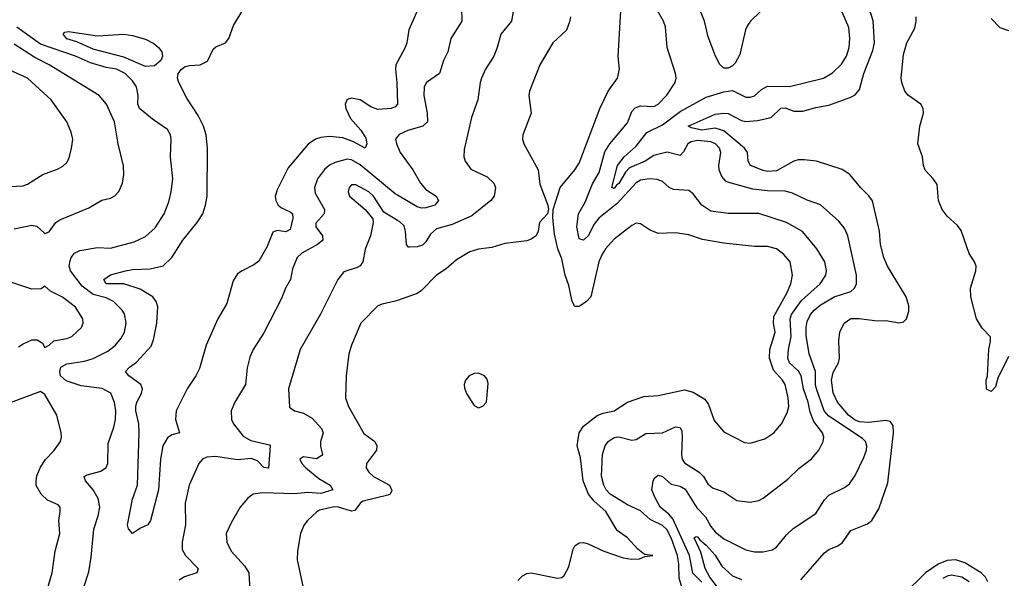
# Model space of a CAD drawing. Header units: inches. Extents: x 1552611 to 1694776, y 811966 to 917215.
# Tile 307 of 549: x 1628275 to 1632771, y 894585 to 897136. Entities that reach past the tile are written whole.
import ezdxf

# ---------------------------------------------------------------- set-up
doc = ezdxf.new("R2010")
doc.units = ezdxf.units.IN
doc.header["$MEASUREMENT"] = 0
doc.layers.add('B6829', color=7, linetype='Continuous')
doc.layers.add('B6839', color=7, linetype='Continuous')

msp = doc.modelspace()

# ---------------------------------------------------------------- linework, layer by layer
at = {"layer": 'B6829', "color": 5}
for points, elevation in [([(1630000, 896943.7), (1629992.9, 896930), (1629990.1, 896910), (1629997.3, 896850), (1629999.3, 896750), (1629990, 896738), (1629970.6, 896730), (1629910, 896726.8), (1629877.9, 896737.9), (1629829.6, 896770), (1629790, 896777.6), (1629770, 896771.3), (1629760.9, 896750), (1629763.9, 896730), (1629785.6, 896685.6), (1629832, 896632), (1629855.3, 896595.3), (1629860.5, 896570), (1629852, 896550), (1629798.6, 896578.6), (1629750, 896596.7), (1629690, 896602.6), (1629650, 896598.1), (1629625.3, 896590), (1629591.4, 896568.6), (1629500.1, 896459.9), (1629450, 896359.7), (1629441, 896330), (1629443.8, 896310), (1629455.2, 896290), (1629470, 896277.3), (1629510, 896259), (1629519.8, 896250), (1629522, 896230), (1629510, 896178.9), (1629490, 896167.1), (1629450, 896173.3), (1629430, 896166.4), (1629402.6, 896097.4), (1629366.5, 896033.5), (1629343.9, 896016.1), (1629290, 895989.8), (1629270, 895975.2), (1629250, 895944), (1629219.9, 895840.1), (1629178.9, 895770), (1629125.8, 895650), (1629096.4, 895543.6), (1629079.3, 895510), (1629039, 895450), (1628989.3, 895350), (1628985.6, 895310), (1629004, 895250), (1628970, 895239.8), (1628950, 895226.2), (1628927.9, 895190), (1628917.4, 895130), (1628909.1, 894990), (1628872, 894850), (1628860.4, 894830), (1628826.3, 894813.7), (1628790, 894789.2), (1628771.5, 894811.5), (1628767.4, 894830), (1628790, 894947.3), (1628812.7, 895010), (1628820.5, 895250), (1628818.8, 895290), (1628805.2, 895350), (1628804.8, 895370), (1628809.9, 895390.1), (1628830.9, 895430), (1628835.2, 895450), (1628827.4, 895470), (1628773.6, 895510), (1628758.3, 895530), (1628776.9, 895550), (1628807.9, 895572.1), (1628874.4, 895645.6), (1628885.4, 895674.6), (1628901.1, 895750), (1628905.2, 895825.2), (1628898.2, 895850), (1628882.4, 895870), (1628825.2, 895905.2), (1628750, 895929.4), (1628669.4, 895930), (1628659.7, 895950), (1628690, 895970.7), (1628758.4, 895990), (1628790, 895996), (1628870, 895999.1), (1628930, 896012.4), (1628969.5, 896050.5), (1629020.5, 896130), (1629085, 896210), (1629110.5, 896250), (1629123.9, 896290), (1629130.5, 896330), (1629132.2, 896547.8), (1629126, 896610), (1629113.9, 896650), (1629090, 896698.3), (1629038, 896778), (1629000.9, 896850), (1628995.6, 896870), (1628999.1, 896890), (1629011.9, 896908.1), (1629030, 896922.4), (1629050, 896927.8), (1629099, 896930), (1629133, 896947), (1629158.9, 897001.1), (1629170, 897012), (1629214, 897030), (1629229.6, 897050), (1629251, 897109), (1629299.5, 897190)], 820), ([(1628569, 894550), (1628590, 894614.8), (1628601.7, 894681.7), (1628613, 894810), (1628633, 894870), (1628641, 894910), (1628633.6, 894950), (1628610, 894988.8), (1628574.8, 895030), (1628569.6, 895050), (1628582.6, 895057.4), (1628645.8, 895074.2), (1628669.2, 895090.8), (1628677.3, 895110), (1628678.9, 895201.1), (1628704.8, 895275.2), (1628712.1, 895310), (1628713.4, 895350), (1628708.3, 895388.3), (1628690.4, 895430.4), (1628651.4, 895451.4), (1628555.5, 895464.5), (1628487.4, 895487.4), (1628461.5, 895510), (1628458.3, 895530), (1628463, 895550), (1628490, 895565.3), (1628570, 895576.8), (1628610, 895588.6), (1628677.8, 895622.2), (1628711.6, 895650), (1628738, 895682), (1628753.2, 895710), (1628760.7, 895750), (1628753.1, 895793.1), (1628742.9, 895810), (1628702.6, 895850), (1628670, 895866.3), (1628610, 895881.5), (1628559.5, 895919.5), (1628506.6, 895990), (1628501.1, 896010), (1628505, 896035), (1628510, 896050.3), (1628525.8, 896070), (1628550, 896082.2), (1628630, 896095.8), (1628690, 896093.5), (1628797.6, 896122.4), (1628850, 896146.7), (1628893.9, 896186.1), (1628934, 896250), (1628955.1, 896304.9), (1628966.6, 896350), (1628973.8, 896410), (1628964.1, 896510), (1628966.2, 896590), (1628963.5, 896610), (1628950, 896635.3), (1628881.4, 896681.4), (1628821.3, 896730), (1628814.7, 896750), (1628816.1, 896790), (1628808.3, 896830), (1628790, 896857.8), (1628756.5, 896890), (1628716.3, 896910), (1628670, 896917.4), (1628598.6, 896938.6), (1628530, 896970.3), (1628370, 897025.1), (1628261.5, 897101.5)], 840), ([(1628250, 896181.2), (1628330, 896197.3), (1628353.4, 896193.4), (1628390, 896159.3), (1628410, 896168.2), (1628440.4, 896210), (1628457.6, 896222.4), (1628590, 896276.9), (1628650, 896311.4), (1628690, 896321.7), (1628708.7, 896331.3), (1628727.7, 896352.3), (1628744.8, 896390), (1628750.8, 896429.2), (1628748.8, 896468.8), (1628724.5, 896570), (1628707.6, 896670), (1628670.6, 896750.6), (1628637.4, 896790), (1628409.8, 896930), (1628343.3, 896963.3), (1628250, 897024.9)], 860), ([(1628230, 896374.9), (1628290, 896378.2), (1628310, 896384.9), (1628380.7, 896430), (1628450, 896455.3), (1628472.2, 896467.8), (1628490, 896484.4), (1628498.6, 896501.4), (1628511.6, 896548.4), (1628516.8, 896590), (1628510, 896622.7), (1628490, 896669.5), (1628419.3, 896770), (1628310, 896869.8), (1628150, 896941.2)], 880), ([(1630000, 896602.2), (1629991.5, 896590), (1629995, 896570), (1630000, 896558.3)], 840), ([(1630000, 896335.4), (1629990, 896341.4), (1629830, 896473.4), (1629790, 896497), (1629770, 896498.8), (1629715.7, 896484.3), (1629690, 896472), (1629667.3, 896452.7), (1629635.3, 896410), (1629620.5, 896370), (1629624.6, 896344.6), (1629667.3, 896270), (1629665.6, 896250), (1629627.3, 896207.3), (1629626.4, 896190), (1629657.3, 896150), (1629659.6, 896130), (1629634.3, 896110), (1629562.6, 896070), (1629542.3, 896050), (1629520.9, 895999.1), (1629511, 895950), (1629488.4, 895910), (1629470, 895862.4), (1629390, 895705.6), (1629341.1, 895630), (1629325.1, 895594.9), (1629313.7, 895546.3), (1629306.3, 895470), (1629256.5, 895390), (1629240.9, 895350), (1629241.8, 895310), (1629251.1, 895290), (1629295.2, 895235.1), (1629330, 895214.4), (1629415.1, 895195.1), (1629418, 895190), (1629411, 895089), (1629390, 895091.8), (1629361.3, 895121.3), (1629331.8, 895131.8), (1629270, 895126.7), (1629170, 895142.3), (1629130, 895138.2), (1629110.2, 895129.8), (1629092.7, 895110), (1629048.9, 895011.1), (1629030.8, 894929.2), (1629031.3, 894830), (1629016.8, 894750), (1629016.4, 894716.4), (1629031.5, 894690), (1629089.1, 894630), (1629083.1, 894610), (1629027.6, 894592.4), (1629003, 894577)], 840), ([(1630000, 896219), (1629938, 896258), (1629889.8, 896330), (1629869.7, 896350), (1629810, 896382.5), (1629790, 896382), (1629778.6, 896370), (1629774.4, 896350), (1629780.7, 896330), (1629852.7, 896270), (1629886.7, 896226.7), (1629888.5, 896210), (1629877.4, 896150), (1629852.1, 896087.9), (1629842, 896030), (1629830, 896013), (1629815.7, 896004.3), (1629755.4, 895984.6), (1629727.7, 895950), (1629647.8, 895792.2), (1629555.2, 895630), (1629502.9, 895450), (1629506.9, 895366.9), (1629530.2, 895350.2), (1629570, 895338.9), (1629610, 895316.9), (1629653, 895270), (1629660.2, 895250), (1629648.1, 895208.1), (1629647.7, 895187.7), (1629657.7, 895150), (1629654.4, 895145.6), (1629630, 895130.8), (1629570, 895139.7), (1629553.4, 895130), (1629563.1, 895110), (1629580.9, 895090), (1629641.1, 895041.1), (1629692.2, 895010), (1629704.9, 894990), (1629650, 894972.2), (1629590, 894977.7), (1629530, 894970.6), (1629383.9, 894976.1), (1629340.7, 894970), (1629314.4, 894950), (1629281.3, 894910), (1629240.7, 894839.3), (1629218.3, 894790), (1629220.2, 894750), (1629240.2, 894710), (1629301.8, 894641.8), (1629320.7, 894610), (1629325.6, 894530)], 860), ([(1628270, 895642.3), (1628290, 895655.9), (1628330, 895673.6), (1628353.9, 895673.9), (1628378.6, 895658.6), (1628390, 895638.8), (1628410, 895650.6), (1628430, 895670.4), (1628490, 895680.2), (1628513.3, 895690), (1628556.9, 895730), (1628565.1, 895750), (1628562.6, 895770), (1628530, 895823.5), (1628469.7, 895869.7), (1628416, 895896), (1628390, 895919.5), (1628372.4, 895907.6), (1628330, 895905.5), (1628070, 895992.8)], 860), ([(1630000, 895854.3), (1629990, 895850.8), (1629930, 895837.8), (1629910.9, 895829.1), (1629833.1, 895750), (1629789.3, 895650), (1629778.2, 895610), (1629766.3, 895510), (1629763.2, 895410), (1629776.5, 895370), (1629846.6, 895246.6), (1629896.5, 895210), (1629905.8, 895190), (1629903.6, 895170), (1629858.9, 895110), (1629856.9, 895090), (1629869.2, 895070), (1629890.2, 895050), (1629963.6, 895010), (1629974.1, 894985.9), (1629967.2, 894970), (1629955.4, 894964.6), (1629842.6, 894937.4), (1629831.7, 894930), (1629805.5, 894894.5), (1629790, 894891.7), (1629730.9, 894910.9), (1629710, 894911.8), (1629644.2, 894895.8), (1629630.9, 894889.1), (1629588.9, 894850), (1629574.3, 894830), (1629556.5, 894790), (1629542.6, 894710), (1629542, 894670), (1629567.4, 894550)], 880), ([(1628382.6, 894470), (1628422.5, 894610), (1628437, 894710), (1628457.7, 894790), (1628452.9, 894850), (1628459.8, 894890), (1628458.9, 894910), (1628450, 894920.5), (1628401.5, 894941.5), (1628372.3, 894970), (1628349.6, 895009.6), (1628349.5, 895030), (1628352.9, 895052.9), (1628370, 895093.4), (1628392.1, 895127.9), (1628430, 895168.2), (1628460.5, 895210), (1628465.4, 895230), (1628463.5, 895250), (1628445.1, 895330), (1628390, 895425.2), (1628370, 895438), (1628218.5, 895381.5)], 860)]:
    msp.add_lwpolyline(points, dxfattribs=dict(at, elevation=elevation))
at = {"layer": 'B6829', "color": 5, "elevation": 820}
msp.add_lwpolyline([(1628630, 897063.3), (1628750, 897069.6), (1628790, 897064.3), (1628850, 897047.3), (1628887.9, 897027.9), (1628909.2, 897010), (1628923.5, 896990), (1628926.7, 896970), (1628919.5, 896950), (1628890, 896926), (1628850, 896923.2), (1628750, 896965.8), (1628610, 897001), (1628535.4, 897035.4), (1628490, 897049.5), (1628472.8, 897070), (1628481, 897079), (1628497.2, 897082.8)], close=True, dxfattribs=at)
at = {"layer": 'B6839', "color": 5}
for points, elevation in [([(1631841.8, 894578.2), (1631950, 894702), (1631970, 894717.2), (1632010, 894733.4), (1632030, 894747.6), (1632070, 894804.4), (1632146.1, 894833.9), (1632165.3, 894850), (1632198.1, 894901.9), (1632238.9, 895021.1), (1632264.7, 895250), (1632262.6, 895282.6), (1632250, 895301.4), (1632230, 895305.4), (1632150, 895296.3), (1632110, 895299.5), (1632090, 895308.1), (1632059.9, 895330), (1632008.9, 895390), (1631990, 895431.6), (1631982.1, 895490), (1631990, 895524.9), (1632012.9, 895570), (1632017.8, 895590), (1632015.1, 895670), (1632019.2, 895710), (1632039.7, 895750), (1632070, 895772), (1632108.2, 895771.8), (1632190, 895761.4), (1632230, 895761.9), (1632290, 895752.2), (1632310, 895756.9), (1632324, 895770), (1632334, 895806), (1632334, 895830), (1632322, 895870), (1632238, 896010), (1632220.8, 896050), (1632205.6, 896110), (1632201.4, 896170), (1632168.5, 896308.5), (1632152.3, 896332.3), (1632114.8, 896370), (1632066, 896430), (1632030, 896451.8), (1631913.3, 896490), (1631856.8, 896496.8), (1631830, 896496.3), (1631810, 896490.7), (1631730, 896446.6), (1631690, 896442.3), (1631670, 896447.7), (1631612.4, 896470), (1631600.7, 896490), (1631597.7, 896530), (1631584.1, 896550), (1631490, 896628), (1631450, 896640.4), (1631390, 896632.3), (1631342, 896642), (1631327.9, 896650), (1631450, 896704.5), (1631490, 896710.1), (1631510, 896707.7), (1631570, 896676), (1631590, 896671.3), (1631644.2, 896675.8), (1631706.8, 896690), (1631750, 896732.7), (1631770, 896733.5), (1631810, 896718.9), (1631850, 896718.2), (1631910, 896735.7), (1631970, 896746), (1632070, 896782.6), (1632090, 896793.5), (1632110, 896817), (1632129.9, 896889.9), (1632170, 896995.3), (1632178.2, 897030), (1632171.5, 897131.5), (1632133.1, 897253.1)], 820), ([(1630105.2, 897210), (1630051.6, 897090), (1630042.4, 897030), (1630034.5, 897010), (1630000, 896943.7)], 820), ([(1630534.2, 897210), (1630520.8, 897130), (1630471.2, 897070), (1630455.5, 897010), (1630439.6, 896970), (1630401.7, 896910), (1630383.8, 896870), (1630377.1, 896850), (1630367, 896770), (1630337.5, 896690), (1630303.7, 896543.7), (1630302.4, 896510), (1630308.2, 896490), (1630334.3, 896454.3), (1630410, 896418), (1630439.6, 896390), (1630448, 896370), (1630442, 896330), (1630426, 896310), (1630339.8, 896240.2), (1630250, 896201.5), (1630178.4, 896181.6), (1630150, 896156.8), (1630130, 896121.5), (1630113.7, 896106.3), (1630090, 896098.9), (1630056.8, 896096.8), (1630050, 896098.2), (1630040.3, 896110), (1630037.2, 896170), (1630030, 896194.8), (1630010, 896212.7), (1630000, 896219)], 860), ([(1630550, 894575.6), (1630570, 894597), (1630590, 894607.2), (1630610, 894610.1), (1630730, 894585.4), (1630750, 894589), (1630761.6, 894598.4), (1630782.3, 894637.7), (1630801.6, 894718.4), (1630810, 894733.1), (1630830, 894748), (1630850, 894749.3), (1630870, 894742.7), (1630942.4, 894710), (1631030, 894678.9), (1631070, 894673), (1631105.2, 894674.8), (1631130, 894684.7), (1631166, 894690), (1631130, 894694), (1631120.2, 894700.2), (1631097.7, 894717.7), (1631049.7, 894770), (1631003.6, 894803.6), (1630950.5, 894890), (1630897.9, 894937.9), (1630872, 894970), (1630848.3, 895030), (1630835.4, 895135.4), (1630820.5, 895190), (1630829.7, 895250), (1630850, 895279.5), (1630911.5, 895328.5), (1630939.8, 895340.2), (1630990, 895350.3), (1631050, 895390.3), (1631124.5, 895415.5), (1631190, 895420.5), (1631310, 895446.7), (1631350, 895435.5), (1631403, 895403), (1631419.3, 895379.3), (1631446.3, 895306.3), (1631490, 895254.9), (1631584.8, 895204.8), (1631610, 895202), (1631677.2, 895222.8), (1631717.6, 895250), (1631754, 895290), (1631778.6, 895341.4), (1631786.6, 895370), (1631783.4, 895410), (1631769.9, 895470), (1631758.3, 895490), (1631716.1, 895536.1), (1631699, 895590), (1631700.3, 895630), (1631723.9, 895710), (1631717.1, 895750), (1631718.9, 895781.1), (1631779.7, 895890), (1631795.3, 895930), (1631803, 895970), (1631793.3, 896030), (1631764.6, 896064.6), (1631730, 896089.8), (1631690, 896099.8), (1631630, 896101.1), (1631490, 896116), (1631392, 896132), (1631330, 896154.5), (1631270, 896163.7), (1631190, 896160.6), (1631150, 896177.4), (1631110, 896204), (1631090, 896206.9), (1631070, 896197.2), (1630990, 896133.6), (1630950.2, 896090), (1630934.5, 896065.5), (1630919.2, 896030), (1630882, 895870), (1630862.7, 895850), (1630830, 895826.6), (1630810, 895827.2), (1630796.8, 895850), (1630782.3, 895922.3), (1630765, 895970), (1630750, 896043.7), (1630732.5, 896090), (1630717.3, 896157.3), (1630709.3, 896230.7), (1630711, 896270), (1630742.9, 896370), (1630810, 896450.4), (1630830, 896481.6), (1630925.6, 896734.4), (1630961.7, 896810), (1631004.5, 896870), (1631014, 896910), (1631007.7, 896967.7), (1631023.1, 897230)], 880), ([(1631694.9, 897210), (1631611.8, 897130), (1631598.5, 897110), (1631588.5, 897090), (1631562.7, 896977.3), (1631541.6, 896938.4), (1631530, 896926), (1631510, 896915.1), (1631490, 896915.1), (1631471.7, 896931.7), (1631451.9, 896970), (1631418.1, 897058.1), (1631402.3, 897130), (1631385, 897170)], 840), ([(1630292.3, 897190), (1630293.6, 897130), (1630243.2, 897050), (1630230.2, 896990), (1630209.4, 896950.6), (1630191.4, 896890), (1630133.1, 896850), (1630121.6, 896830), (1630119.8, 896790), (1630136.1, 896710), (1630136.9, 896670), (1630114.9, 896650), (1630046.4, 896630), (1630007.3, 896612.7), (1630000, 896602.2)], 840), ([(1631308.3, 894510), (1631286, 894586), (1631284.6, 894650), (1631277.7, 894690), (1631250.3, 894769.7), (1631230, 894807.8), (1631210, 894826.7), (1631153.8, 894853.8), (1631110, 894893.3), (1631050, 894921.1), (1630971.4, 894970), (1630952.5, 894990), (1630941.6, 895010), (1630931.2, 895051.2), (1630936.6, 895150), (1630948.7, 895190), (1630962.5, 895210), (1630990, 895228.9), (1631010, 895231.2), (1631070, 895216.9), (1631090, 895218.5), (1631134.1, 895245.9), (1631210, 895248.9), (1631270, 895277.7), (1631290, 895273.7), (1631297.6, 895257.6), (1631300.4, 895230), (1631297, 895150), (1631300.5, 895130), (1631310, 895112.8), (1631377.3, 895070), (1631396.9, 895050), (1631417.4, 895017.4), (1631438.3, 894998.3), (1631490, 894979.5), (1631550, 894940.8), (1631610, 894932.3), (1631650, 894940.2), (1631669.1, 894950.9), (1631781.5, 895038.5), (1631833.2, 895086.8), (1631890, 895130.3), (1631923.1, 895170), (1631944.2, 895210), (1631946.6, 895230), (1631939.8, 895250), (1631901.7, 895301.7), (1631883.8, 895343.8), (1631874.9, 895390), (1631854.1, 895450), (1631842.5, 895510), (1631830.5, 895530.5), (1631789.4, 895570), (1631782.1, 895590), (1631785.2, 895630), (1631798.2, 895690), (1631792.8, 895770), (1631798.8, 895790), (1631845.4, 895854.6), (1631930.5, 895930), (1631956.1, 895970), (1631959.1, 895990), (1631950.6, 896030), (1631914.6, 896090), (1631849, 896169), (1631775.8, 896210), (1631650, 896251.6), (1631509.4, 896250.6), (1631430, 896262.5), (1631390, 896289.8), (1631350, 896340.3), (1631330, 896356.8), (1631260.8, 896360.8), (1631239.7, 896370), (1631210, 896396.9), (1631186, 896406), (1631150, 896409.8), (1631110, 896403.2), (1631090, 896391.8), (1631002.5, 896297.5), (1630918.9, 896230), (1630897.3, 896202.7), (1630870, 896149.8), (1630850, 896129.7), (1630830, 896135.6), (1630819, 896190), (1630826.7, 896250), (1630857, 896303), (1630890, 896387.1), (1630921.1, 896438.9), (1630947.2, 896532.8), (1630970, 896570.1), (1631050, 896665), (1631070, 896717.2), (1631085.8, 896734.2), (1631110, 896743.1), (1631170, 896740.4), (1631189.9, 896750.1), (1631230, 896791.3), (1631268.1, 896850), (1631272.4, 896870), (1631269.8, 896890), (1631231.6, 897010), (1631223.7, 897103.7), (1631214, 897130), (1631178.8, 897190)], 860), ([(1631390, 894567.2), (1631349.1, 894609.1), (1631333.5, 894690), (1631256.5, 894856.5), (1631238.4, 894878.4), (1631199.2, 894910), (1631175.2, 894955.2), (1631161.4, 894990), (1631167.4, 895030), (1631175.1, 895044.9), (1631190, 895056.5), (1631210, 895051), (1631250, 895015.9), (1631290, 895006.3), (1631312.8, 894992.8), (1631366.8, 894906.8), (1631406.1, 894866.1), (1631430, 894821.3), (1631450, 894797.3), (1631490, 894765.8), (1631590, 894715), (1631630, 894706.2), (1631670, 894706), (1631710, 894714.9), (1631730, 894727.7), (1631775.9, 894784.1), (1631806.5, 894813.5), (1631910, 894880.9), (1631950, 894944.2), (1631970, 894964.4), (1632040.4, 894999.6), (1632063.6, 895016.4), (1632090, 895054.4), (1632130, 895137), (1632141, 895170), (1632142.6, 895190), (1632136.5, 895210), (1632123.3, 895223.3), (1631970, 895325.9), (1631947.6, 895350), (1631912.4, 895450), (1631907.9, 895470), (1631908.5, 895530), (1631879.4, 895610), (1631866.5, 895693.5), (1631865.4, 895730), (1631870, 895758), (1631885.2, 895790), (1631903, 895810), (1631930, 895833), (1631994.2, 895870), (1632070, 895895.5), (1632087.3, 895910), (1632096.1, 895930), (1632096.3, 895970), (1632055.6, 896150), (1632041.9, 896181.9), (1632015.8, 896215.8), (1631931.4, 896291.4), (1631870, 896312.4), (1631804.1, 896344.1), (1631770, 896353.3), (1631690, 896354.8), (1631623, 896363), (1631512.1, 896392.1), (1631499.3, 896399.3), (1631480.5, 896420.5), (1631468.3, 896450), (1631466.6, 896470), (1631476.1, 896530), (1631470.6, 896550), (1631452.3, 896570), (1631430, 896578.2), (1631370, 896584.2), (1631341.2, 896578.8), (1631325.3, 896570), (1631306.6, 896533.4), (1631290, 896516.8), (1631231.2, 896531.2), (1631170, 896516.3), (1631130.2, 896489.8), (1631059.6, 896460.4), (1631040.3, 896439.7), (1631010, 896387.9), (1630999.3, 896380.7), (1630990, 896365.4), (1630978, 896370), (1631003.8, 896470), (1631034.5, 896510), (1631090, 896558.1), (1631138.5, 896621.5), (1631210, 896655.5), (1631290, 896717.1), (1631410, 896782.8), (1631490, 896807.2), (1631530, 896812.9), (1631590, 896782.2), (1631610, 896781.8), (1631630, 896789.2), (1631662.5, 896817.5), (1631690, 896833.1), (1631790, 896831.5), (1631945.6, 896870), (1631986.5, 896893.5), (1632027.3, 896932.7), (1632049.9, 896970.1), (1632061.9, 897010), (1632065.5, 897050), (1632060.9, 897100.9), (1632031, 897171)], 840), ([(1630790.4, 897150), (1630785.8, 897125.8), (1630771.9, 897088.1), (1630708.9, 897031.1), (1630650.2, 896930), (1630602.3, 896810), (1630600.2, 896790), (1630610.2, 896710), (1630571.5, 896610), (1630570.2, 896590), (1630576.9, 896570), (1630642.3, 896450), (1630650, 896384.7), (1630686, 896290), (1630688.9, 896270), (1630684.9, 896250), (1630647.6, 896210), (1630642.7, 896170), (1630633.1, 896150), (1630610, 896134), (1630590, 896126.6), (1630490, 896114), (1630430, 896096.1), (1630370, 896088.8), (1630330, 896076.1), (1630270, 896039.1), (1630221.5, 895998.5), (1630178, 895970), (1630110, 895899.8), (1630090, 895885.6), (1630000, 895854.3)], 880), ([(1632790, 895598), (1632740.6, 895499.4), (1632730, 895459.3), (1632710, 895439), (1632690, 895448.7), (1632687.8, 895490), (1632694, 895510), (1632699.3, 895630), (1632708, 895668), (1632707.3, 895687.3), (1632670, 895728), (1632644, 895770), (1632618, 895870), (1632616, 895910), (1632640.9, 895990), (1632642, 896010), (1632635.1, 896030), (1632610, 896069.3), (1632574.3, 896174.3), (1632556.9, 896196.9), (1632510, 896238.9), (1632487, 896270), (1632470.8, 896310), (1632463.5, 896383.5), (1632448.1, 896408.1), (1632410, 896449.3), (1632402.2, 896470), (1632396.9, 896510), (1632375.7, 896570), (1632384.7, 896650), (1632402.2, 896710), (1632400.5, 896730), (1632390, 896750.7), (1632333.5, 896790), (1632316.8, 896810), (1632302.5, 896850), (1632300.3, 896870), (1632310, 896978), (1632325.2, 897030), (1632362.5, 897097.5), (1632368.8, 897130), (1632367.7, 897150)], 780), ([(1632710, 897141.7), (1632750, 897100.4), (1632790, 897087)], 780), ([(1630000, 896558.3), (1630012.2, 896530), (1630070.2, 896450), (1630104.6, 896390), (1630130, 896361.4), (1630175.9, 896330), (1630187.3, 896310), (1630170.3, 896290), (1630130, 896277.6), (1630110, 896276.2), (1630090, 896281.8), (1630000, 896335.4)], 840), ([(1631470, 894533.3), (1631425.6, 894590), (1631405.2, 894630), (1631384.3, 894704.3), (1631354.5, 894770), (1631363.6, 894776.4), (1631370, 894775), (1631380.5, 894760.5), (1631410, 894737.4), (1631450.9, 894690.9), (1631480.3, 894640.3), (1631530, 894597.2), (1631570, 894580.4)], 820), ([(1632695.7, 894570), (1632684.5, 894590), (1632664.7, 894610), (1632590, 894655.7), (1632550, 894669.9), (1632510, 894666.1), (1632469.1, 894650), (1632410.5, 894610), (1632309, 894510)], 820), ([(1632609.6, 894570), (1632576.2, 894590), (1632530, 894600.2), (1632510, 894595.7), (1632490, 894584.4)], 840)]:
    msp.add_lwpolyline(points, dxfattribs=dict(at, elevation=elevation))
at = {"layer": 'B6839', "color": 5, "elevation": 920}
msp.add_lwpolyline([(1630370, 895522), (1630350, 895520.9), (1630326.8, 895510), (1630310.7, 895490), (1630304.4, 895470), (1630306.2, 895453.8), (1630314.9, 895430), (1630350, 895374.8), (1630370, 895364), (1630390, 895370.7), (1630406.6, 895390), (1630414.3, 895474.3), (1630410, 895494), (1630397.2, 895510)], close=True, dxfattribs=at)

doc.saveas('drawing.dxf')
